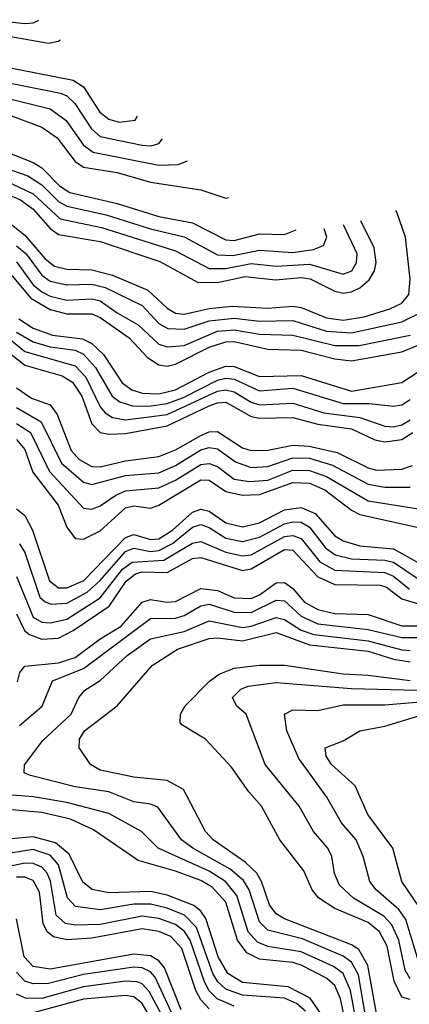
# Model space of a CAD drawing. Header units: inches. Extents: x 501365 to 657855, y 482276 to 547543.
# Tile 701 of 957: x 592777 to 593708, y 542157 to 544510. Entities that reach past the tile are written whole.
import ezdxf

# ---------------------------------------------------------------- set-up
doc = ezdxf.new("R2010")
doc.units = ezdxf.units.IN
doc.header["$MEASUREMENT"] = 0
doc.layers.add('A5594', color=7, linetype='Continuous')

msp = doc.modelspace()

# ---------------------------------------------------------------- linework, layer by layer
at = {"layer": 'A5594', "color": 5}
for points, elevation in [([(592710, 544510), (592790, 544500.7), (592810, 544502.6), (592823.1, 544509.1)], 4340), ([(592710, 544477.9), (592846.1, 544453.9), (592870, 544459.1), (592874, 544461.7)], 4320), ([(592730, 544399.9), (592905.4, 544365.4), (592930, 544349.7), (592969.2, 544289.2), (592990, 544272), (593014.7, 544265.3), (593053.5, 544270), (593058.8, 544279.7)], 4280), ([(592650, 544378.7), (592874.6, 544334.6), (592890, 544328.2), (592909.2, 544310), (592949.2, 544249.2), (592970, 544230.8), (593070, 544209.8), (593091.1, 544208.9), (593110, 544214.1), (593118.8, 544225.2)], 4260), ([(592650, 544346.6), (592850, 544297.3), (592888.7, 544268.7), (592930, 544210.1), (592953, 544193), (593110, 544162.1), (593156.1, 544163.9), (593178.2, 544172.7)], 4240), ([(592745.1, 544285.1), (592830, 544252.8), (592867.3, 544227.3), (592910, 544171.3), (592930, 544157.8), (593010, 544144.6), (593090, 544122), (593210, 544103.3), (593270, 544083.7), (593276.5, 544084.7)], 4220), ([(592670, 544223.5), (592810, 544168.9), (592830, 544156.1), (592872.7, 544112.7), (592897.2, 544097.2), (593010, 544070.9), (593110, 544039.9), (593190, 544024.4), (593270, 543983.9), (593290, 543982.4), (593350, 543998), (593410, 543996.6), (593437.8, 544007.7)], 4180), ([(592670, 544180.9), (592797, 544137), (592830, 544115.1), (592870, 544075.3), (592890, 544064.3), (592983.8, 544043.8), (593090, 544009.9), (593170, 543991.2), (593250, 543948.3), (593286.7, 543946.7), (593350, 543958.8), (593430, 543953.8), (593478.9, 543961.1), (593503.4, 543970), (593511, 543990), (593504.6, 544010.2)], 4160), ([(592710, 544108.5), (592779.2, 544079.2), (592810, 544057), (592850, 544011.3), (592870, 543996.5), (592970, 543979.8), (593112.4, 543932.4), (593202.3, 543882.3), (593250, 543882), (593316, 543896), (593388.4, 543888.4), (593450, 543894.1), (593471, 543891), (593530, 543860.9), (593550, 543856.7), (593570, 543859.5), (593590, 543868.8), (593612.1, 543887.9), (593625, 543910), (593629.1, 543930), (593624.5, 543964.5), (593592.3, 544029.5)], 4120), ([(592744.5, 544124.5), (592810, 544094.1), (592874.3, 544034.3), (592973.1, 544013.1), (593150, 543957.8), (593230, 543915), (593270, 543915.1), (593330, 543927), (593390, 543920.7), (593470, 543925.7), (593550, 543901.4), (593571.2, 543910), (593582.2, 543930), (593583.4, 543950), (593550.9, 544019.9)], 4140), ([(592750, 544027.2), (592790, 543995), (592838.3, 543938.3), (592860.8, 543920.8), (592890, 543913.6), (592950, 543912.5), (592999.2, 543899.2), (593083.7, 543863.7), (593130, 543820.2), (593150, 543808.2), (593170, 543806.1), (593230, 543819.7), (593285.1, 543825.1), (593370, 543820.5), (593430, 543825.4), (593450, 543821.8), (593510, 543797.7), (593550, 543791.7), (593600.5, 543799.5), (593661.2, 543818.8), (593690, 543832.6), (593706.8, 543853.2), (593710.4, 543889.6), (593699.2, 543990), (593678.5, 544050), (593675.6, 544054.2)], 4080), ([(592770, 543969.8), (592792.8, 543950), (592830, 543899.2), (592850, 543884.9), (592890, 543876.1), (592950, 543878.1), (592981.5, 543870), (593070, 543827.2), (593110, 543783.9), (593131.6, 543771.6), (593170, 543770), (593230, 543790.6), (593290, 543796.7), (593350, 543789.6), (593430, 543790.9), (593510, 543765.5), (593570, 543761.9), (593690, 543788), (593735.9, 543810)], 4060), ([(592770, 543931), (592810, 543876.5), (592830, 543859.3), (592850, 543849.1), (592890, 543839.5), (592950, 543843.1), (592970, 543838), (593010, 543809.1), (593060.7, 543780.7), (593110, 543734.8), (593130, 543727.9), (593170, 543731.6), (593250, 543765.7), (593290, 543768.9), (593350, 543758.3), (593430, 543755.8), (593530, 543731.3), (593588.7, 543731.3), (593710, 543756.2)], 4040), ([(592758.5, 543898.5), (592804.1, 543844.1), (592850, 543817.7), (592890, 543807.3), (592950, 543807.2), (592970, 543798.2), (593038.6, 543750), (593082.9, 543702.9), (593110, 543684.7), (593130, 543682), (593150, 543686.8), (593230, 543727.2), (593270, 543740), (593290, 543740.5), (593370, 543722.6), (593450, 543720.3), (593530, 543699.8), (593570, 543694.7), (593690, 543715.8), (593771.3, 543750)], 4020), ([(592710, 543782), (592790, 543716.9), (592910, 543683), (592935.6, 543655.6), (592970, 543584.5), (592981.4, 543570), (592998.9, 543558.9), (593030, 543553.8), (593130, 543566.1), (593250, 543621.9), (593270, 543625.3), (593290, 543620.9), (593330, 543596), (593350, 543589.7), (593430, 543593.1), (593503.7, 543570), (593590, 543559.5), (593650, 543538.2), (593670, 543537.1), (593690, 543541.6), (593710, 543553.3)], 3940), ([(592775.1, 543795.1), (592810, 543772.6), (592856.1, 543756.1), (592927.6, 543747.6), (592950, 543736.1), (592977.7, 543710), (593022.2, 543642.2), (593045.6, 543625.6), (593070, 543617.3), (593110, 543616), (593150, 543625.5), (593230, 543667.9), (593270, 543682), (593290, 543681.1), (593350, 543656.9), (593450, 543659.8), (593570, 543622.5), (593690, 543642.9), (593750, 543681.5)], 3980), ([(592770, 543763.1), (592810, 543739.9), (592850, 543728.2), (592910, 543719.9), (592930, 543710.6), (592958.3, 543678.4), (592998, 543610), (593016.4, 543596.4), (593046.9, 543586.9), (593086, 543586), (593130, 543592.5), (593170, 543607.8), (593250, 543648.7), (593270, 543653.3), (593290, 543650.8), (593350, 543622.9), (593430, 543629), (593550, 543592.3), (593612.3, 543592.3), (593670, 543586.4), (593690, 543589.5), (593710, 543602.2)], 3960), ([(592730, 543730.9), (592790, 543684.3), (592878.8, 543658.8), (592903.9, 543643.9), (592925.5, 543610), (592950, 543543.7), (592970, 543523.7), (592990, 543519.7), (593030, 543521.3), (593130, 543539), (593230, 543586.9), (593250, 543594.6), (593270, 543595.8), (593330, 543561.3), (593350, 543557.8), (593430, 543559.4), (593490, 543543.1), (593570, 543531.8), (593625.8, 543505.8), (593650, 543501), (593690, 543507), (593716.8, 543523.2)], 3920), ([(592770, 543630), (592805.7, 543605.7), (592850, 543589.2), (592866.7, 543566.7), (592900, 543480), (592919.2, 543459.2), (592950, 543442.4), (592970, 543441.4), (593030, 543456), (593110, 543466.2), (593150, 543481.6), (593210, 543516.5), (593230, 543524.8), (593250, 543525.4), (593310, 543486.6), (593330, 543480.1), (593370, 543480.8), (593430, 543493.1), (593469, 543491), (593535.6, 543475.6), (593610, 543438.7), (593630, 543433.3), (593690, 543435.9), (593715.4, 543444.5)], 3880), ([(592770, 543582.9), (592829.1, 543549.1), (592877.3, 543450), (592930, 543404.9), (592950, 543398.8), (593030, 543420.4), (593110, 543427.3), (593150, 543444.6), (593210, 543482.3), (593230, 543487.8), (593250, 543484.4), (593292.9, 543452.9), (593330, 543440), (593370, 543441.8), (593430, 543462.8), (593470, 543462.1), (593525, 543445), (593610, 543400), (593650, 543393), (593710, 543392.9)], 3860), ([(592770, 543545.1), (592803.1, 543523.1), (592849, 543430), (592930, 543342.5), (592950, 543340.2), (592970, 543347.9), (593006.7, 543373.3), (593030, 543383.7), (593110, 543391.1), (593150, 543409.2), (593210, 543446.9), (593230, 543449.6), (593250, 543441.7), (593290, 543412.2), (593326, 543406), (593370, 543409.7), (593430, 543433.1), (593470, 543432.5), (593510, 543418.3), (593610, 543359.9), (593750, 543337.7)], 3840), ([(592770, 543507), (592790, 543483.1), (592808.8, 543428.8), (592869.1, 543350), (592890, 543297), (592910.1, 543270.1), (592930, 543268), (592970, 543288.1), (593030, 543343.4), (593050, 543348.1), (593090, 543342.4), (593110, 543349.6), (593210, 543409.9), (593230, 543409.3), (593270, 543382.1), (593310, 543373.4), (593350, 543375.3), (593430, 543404.1), (593470, 543402.5), (593506.5, 543386.5), (593570, 543338), (593590, 543327.7), (593730, 543296.1)], 3820), ([(592770, 543341.2), (592790, 543325.2), (592808.4, 543290), (592848.5, 543168.5), (592870, 543152.2), (592890, 543151.9), (592930.3, 543169.7), (593030, 543272), (593050, 543279.2), (593090, 543267.3), (593110, 543269.4), (593142.1, 543290), (593190, 543332.6), (593210, 543339.9), (593230, 543335.2), (593270, 543307.6), (593310, 543297.9), (593350, 543307.8), (593410, 543338.4), (593450, 543344.3), (593483.1, 543330), (593530, 543276.4), (593550, 543264.4), (593590, 543252.7), (593670, 543245.1), (593730, 543212.1)], 3780), ([(592777, 543257), (592790, 543236.8), (592825.7, 543130), (592838.4, 543118.4), (592853, 543113), (592890, 543115.2), (592938.5, 543141.5), (592970, 543169.4), (593030, 543238.9), (593050, 543246.5), (593090, 543238.8), (593110, 543241.1), (593142.1, 543257.9), (593190, 543297), (593210, 543303.4), (593230, 543296.1), (593270, 543271.1), (593310, 543262.9), (593350, 543272.8), (593410, 543304.8), (593430, 543310), (593450, 543308.9), (593470, 543297), (593507.6, 543247.6), (593531.2, 543231.2), (593570, 543221.6), (593650, 543218.5), (593670, 543213.2), (593731.7, 543171.7)], 3760), ([(592770, 543179.4), (592810, 543081.8), (592830, 543070.3), (592850, 543068.3), (592890, 543077.3), (592970, 543128.4), (593023.3, 543196.7), (593046.3, 543213.7), (593122, 543218), (593190, 543259.2), (593210, 543262.8), (593270, 543237.6), (593310, 543228.6), (593330, 543230.9), (593410, 543274.4), (593430, 543277.2), (593450, 543269.6), (593494.3, 543214.3), (593530, 543194.3), (593650, 543188.5), (593670, 543179.8), (593708.6, 543148.6)], 3740), ([(592770, 543090.1), (592789.1, 543050), (592800.9, 543040.9), (592830, 543029.2), (592870, 543031.9), (592905.3, 543050), (592991.5, 543108.5), (593031.7, 543168.3), (593054.1, 543185.9), (593070, 543190.7), (593130, 543188.8), (593190, 543222.5), (593210, 543224.6), (593310, 543193.7), (593330, 543197.4), (593410, 543244), (593430, 543241.9), (593490, 543178.2), (593530, 543159.9), (593638.8, 543158.8), (593653.8, 543153.8), (593690, 543125.8), (593730, 543113.6)], 3720), ([(592772.5, 542927.5), (592777.9, 542950), (592790, 542965.1), (592870, 542973), (592910, 542985.6), (592969.8, 543030.2), (593019.9, 543060.1), (593070, 543118), (593090, 543124.2), (593130, 543117.5), (593150, 543119.8), (593210, 543150.4), (593250, 543145.4), (593290, 543128.5), (593330, 543126.8), (593350, 543135.4), (593390, 543164.3), (593410, 543165.2), (593430, 543150.5), (593458.1, 543118.1), (593490, 543099.9), (593530, 543090.9), (593610, 543088), (593690, 543061.2), (593730, 543061.4)], 3680), ([(592777.2, 542822.8), (592831.2, 542868.9), (592855.6, 542930), (592930, 542959.6), (593090, 543078.8), (593150, 543079.7), (593170, 543086.2), (593210, 543109.4), (593230, 543113.4), (593290, 543093.9), (593330, 543093.4), (593390, 543122.4), (593410, 543120.7), (593450, 543084.3), (593490, 543065.9), (593610, 543052.7), (593690, 543033), (593730, 543033.7)], 3660), ([(593604.2, 542124.2), (593586.7, 542226.7), (593570, 542257.2), (593550, 542271.5), (593453, 542313), (593370, 542333.9), (593350, 542353.8), (593325.5, 542430), (593312.4, 542452.4), (593280, 542480), (593190.7, 542530), (593164.3, 542550), (593107.5, 542627.6), (593090, 542634.8), (593050, 542640.8), (592990, 542664.5), (592910, 542676.5), (592803.6, 542703.6), (592788, 542710), (592788.8, 542728.8), (592832.9, 542787.1), (592900.1, 542850), (592919, 542890), (592932.9, 542907.1), (592969.6, 542930.4), (593034.1, 542990), (593090, 543030.5), (593170, 543047.9), (593230, 543073.3), (593310, 543057.5), (593330, 543060.2), (593390, 543081.4), (593410, 543076.1), (593450, 543050.7), (593480.2, 543040.2), (593610, 543025.7), (593690, 543003.8), (593710, 543002.4)], 3640), ([(593630.4, 542130.4), (593609.4, 542249.4), (593587.3, 542287.3), (593570, 542298.6), (593410, 542361.2), (593390, 542373), (593374.2, 542394.2), (593355.4, 542450), (593343.9, 542470), (593316.3, 542496.3), (593239.4, 542550), (593221.6, 542570), (593168.4, 542670), (593130, 542691.4), (593050, 542699.7), (592970, 542716.3), (592946.9, 542730), (592923.8, 542763.8), (592919.9, 542770), (592920.4, 542790), (592932.5, 542810), (593010.4, 542870), (593093.5, 542966.5), (593154.7, 543005.3), (593230, 543030.7), (593250, 543032.6), (593310, 543025.3), (593390, 543045.1), (593470, 543015.8), (593610, 543000.3), (593670, 542981.7), (593710, 542974.9)], 3620), ([(593710, 542168.1), (593690, 542173.5), (593672, 542212), (593655.4, 542295.4), (593637.2, 542330), (593610, 542352.2), (593530, 542385.9), (593490.9, 542410.9), (593476.3, 542430), (593455.9, 542476), (593399.1, 542550), (593355.1, 542630), (593324.6, 542664.6), (593283.3, 542723.3), (593221.5, 542790), (593164.6, 542824.6), (593160.7, 542830), (593161.6, 542850), (593172.8, 542870), (593231.1, 542928.9), (593253.9, 542946.1), (593290, 542960), (593350, 542966.9), (593410, 542967.3), (593550, 542946.4), (593610, 542943.6), (593710, 542930.5)], 3580), ([(593710, 542217.6), (593698, 542238), (593682.9, 542310), (593666.7, 542346.7), (593647.6, 542367.6), (593575.1, 542410), (593541, 542441), (593529.4, 542469.4), (593523.4, 542510), (593513.1, 542530), (593479, 542570), (593445, 542630), (593363.9, 542730), (593318.2, 542850), (593295.5, 542870), (593285.6, 542890), (593305.4, 542910), (593323.1, 542916.9), (593390, 542926), (593570, 542911.4), (593727.2, 542907.2)], 3560), ([(593730, 542259.6), (593699.7, 542359.7), (593683.4, 542383.4), (593628.8, 542430), (593613.6, 542450), (593598, 542510), (593580.8, 542550), (593546.1, 542590), (593511.4, 542651.4), (593444.3, 542744.3), (593415.2, 542810), (593409.9, 542850), (593430, 542860.8), (593490, 542858.9), (593550, 542872.7), (593650, 542872.6), (593810, 542886)], 3540), ([(593730.8, 542390.8), (593690.3, 542450), (593668.7, 542530), (593609.1, 542610), (593579, 542679), (593522.5, 542730), (593509.2, 542750), (593507.1, 542770), (593550, 542786.1), (593590, 542810.6), (593650, 542821.3), (593733.4, 542846.6)], 3520), ([(593586.1, 542090), (593567.6, 542190), (593549.9, 542229.9), (593526.7, 542246.7), (593450, 542282.1), (593370, 542294.5), (593345.1, 542305.1), (593323.5, 542330), (593296.5, 542416.5), (593269.2, 542450), (593230, 542474.8), (593108.5, 542530), (593068.3, 542570), (592990, 542612.5), (592890, 542639.1), (592810, 542652.7), (592750, 542657.2)], 3660), ([(593565.7, 542065.7), (593543.7, 542170), (593530, 542201.9), (593510, 542219.3), (593449.9, 542249.9), (593430, 542256.5), (593350, 542264.5), (593319.7, 542279.7), (593297.4, 542310), (593270, 542400.9), (593237, 542437), (593210, 542452.3), (593150, 542475), (593060.3, 542500.3), (592953.7, 542573.7), (592898.8, 542598.8), (592830, 542614.9), (592750, 542621.9)], 3680), ([(593495.6, 542135.6), (593471.3, 542171.3), (593418.5, 542198.5), (593310, 542208.9), (593274.5, 542230), (593251.2, 542270), (593222.1, 542362.1), (593210, 542379.5), (593193.1, 542393.1), (593130, 542417.7), (593090, 542426.6), (592990, 542423.4), (592950.9, 542430.9), (592928.3, 542448.3), (592895.3, 542515.3), (592862.7, 542542.7), (592810, 542556.8), (592730, 542549.6)], 3720), ([(593460.2, 542140.2), (593438.6, 542158.6), (593410, 542171.6), (593310, 542178.5), (593270, 542192.9), (593250.5, 542210.5), (593239.1, 542230), (593199.9, 542339.9), (593170.8, 542370), (593130, 542386.5), (593090, 542396.1), (593050, 542396), (592970, 542382.1), (592910.4, 542390.4), (592891.5, 542411.5), (592870.3, 542490), (592850, 542513), (592810, 542526.6), (592730, 542513.7)], 3740), ([(593290, 542152.4), (593249.4, 542169.4), (593230, 542188.8), (593218.6, 542210), (593184.4, 542310), (593170.9, 542330.9), (593150, 542347), (593110, 542361.6), (593070, 542367.1), (592970, 542347.6), (592910, 542345.6), (592886.7, 542350), (592864.9, 542370), (592850.8, 542450.8), (592842.9, 542470), (592830, 542484.4), (592810, 542493.1), (592790, 542494.2), (592710, 542476.9)], 3760), ([(593230, 542146.1), (593210, 542167.4), (593198.2, 542190), (593164.8, 542290), (593138.4, 542318.4), (593110, 542331), (593070, 542336.9), (592950, 542314.8), (592890, 542311), (592857.9, 542317.9), (592842.7, 542330), (592833.5, 542350), (592825, 542425), (592810, 542452.7), (592790, 542460.6), (592770, 542460.5)], 3780), ([(593163.2, 542143.2), (593123.7, 542243.7), (593110, 542260.7), (593090, 542272.3), (593050, 542276.5), (592850, 542241), (592810, 542246.6), (592788.1, 542270), (592770, 542361)], 3820), ([(593150, 542116.5), (593101.2, 542221.2), (593090, 542234.3), (593070, 542243.7), (593050, 542245.1), (592930, 542227.5), (592846.1, 542206.1), (592810, 542205.3), (592790, 542212.3), (592770, 542233.4)], 3840), ([(593149.7, 542070), (593086.9, 542186.9), (593070, 542205.6), (593058.1, 542210), (593030, 542211.7), (592930, 542198.4), (592830, 542170.8), (592791.6, 542171.6), (592770, 542180.7)], 3860), ([(593132, 542052), (593070, 542158.3), (593050, 542174.4), (593030, 542177.4), (592930, 542168.8), (592810, 542136.5)], 3880)]:
    msp.add_lwpolyline(points, dxfattribs=dict(at, elevation=elevation))

doc.saveas('drawing.dxf')
